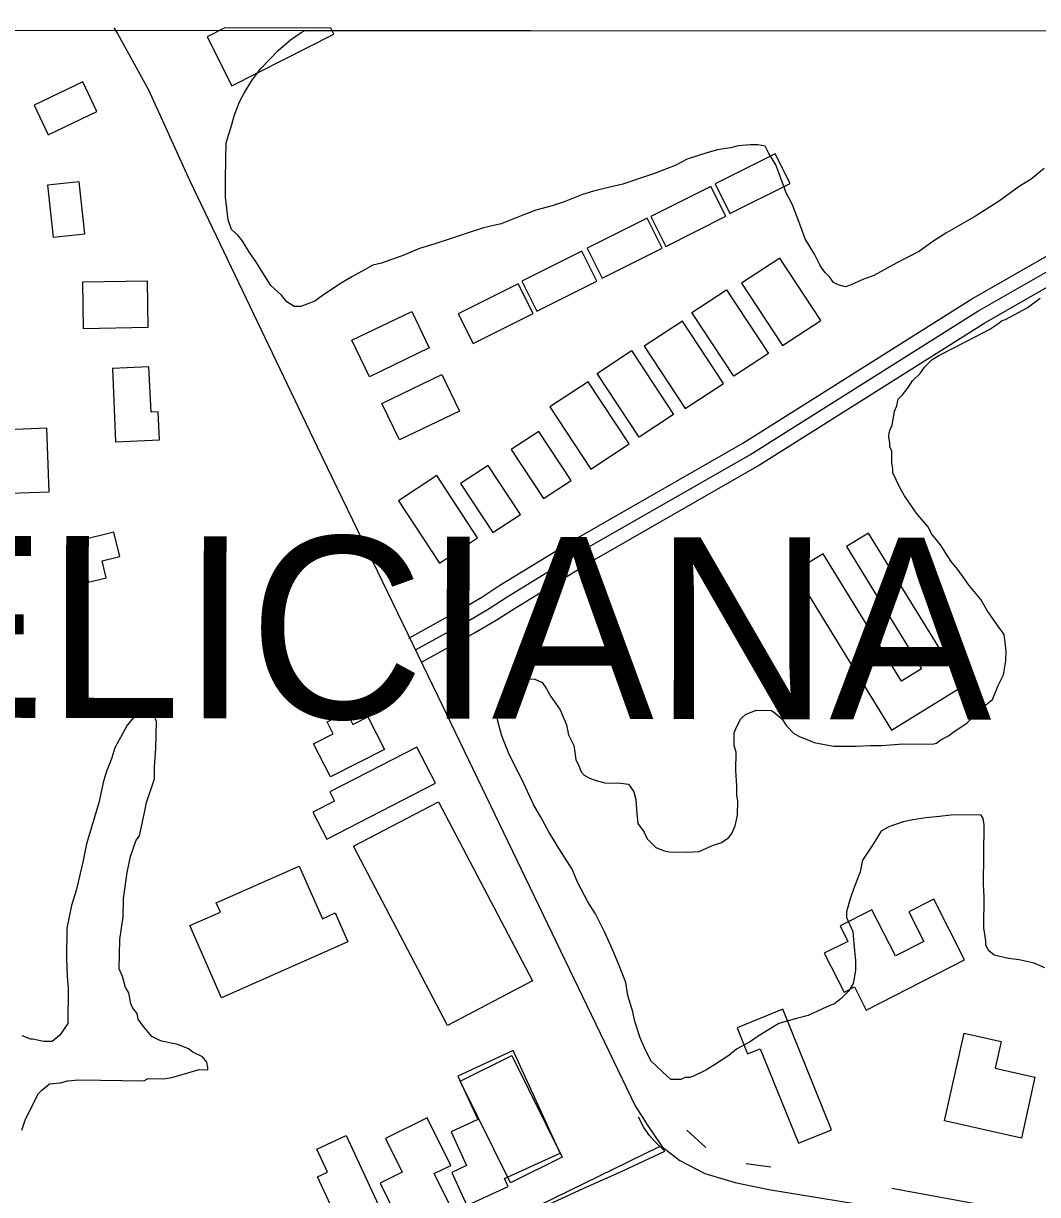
# Model space of a CAD drawing. Extents: x 3245246 to 3283090, y 806824 to 832173.
# Drawn here: x 3266653 to 3267769, y 829112 to 830400 of the extents above; entities that cross this region are included whole.
import ezdxf

# ---------------------------------------------------------------- set-up
doc = ezdxf.new("R2010")
doc.units = 0
for name, color, linetype in [('V-BLDG-OTLN', 7, 'Continuous'), ('V-GRID-FRAM', 7, 'Continuous'), ('V-ROAD-CNTR', 7, 'Continuous'), ('V-SITE-VEGE', 7, 'Continuous'), ('V-TOPO-GNAM-IDEN', 7, 'Continuous'), ('V-TOPO-SHOR', 7, 'Continuous')]:
    doc.layers.add(name, color=color, linetype=linetype)

msp = doc.modelspace()

# ---------------------------------------------------------------- linework, layer by layer
at = {"layer": 'V-BLDG-OTLN'}
msp.add_line((3266990.9, 830395), (3266874.2, 830395.1), dxfattribs=at)
for points in [[(3266874.2, 830395.1), (3266854.8, 830385.3), (3266881.9, 830331.5)], [(3266881.9, 830331.5), (3266994.4, 830388.1), (3266990.9, 830395)]]:
    msp.add_lwpolyline(points, dxfattribs=at)
for points in [[(3266717.9, 830335.7), (3266664.5, 830310.3), (3266680, 830277.7), (3266733.4, 830303.1)], [(3267430.1, 830190.9), (3267496.2, 830223.9), (3267479.7, 830256.8), (3267413.7, 830223.8)], [(3266720.2, 830168.5), (3266714, 830225.9), (3266679.3, 830222.1), (3266685.5, 830164.8)], [(3267359.7, 830154.8), (3267425.7, 830187.9), (3267409.2, 830220.8), (3267343.2, 830187.7)], [(3267289.5, 830119.8), (3267355.5, 830152.8), (3267339, 830185.7), (3267273, 830152.7)], [(3267217.7, 830083.5), (3267283.7, 830116.5), (3267267.3, 830149.4), (3267201.2, 830116.4)], [(3267442.9, 830114.3), (3267488, 830045.8), (3267530.1, 830073.5), (3267484.9, 830142)], [(3266718, 830115.7), (3266788.8, 830117), (3266789.7, 830065.6), (3266718.9, 830064.3)], [(3267147.4, 830047.9), (3267213.4, 830080.9), (3267196.9, 830113.8), (3267130.9, 830080.8)], [(3267434.5, 830012.1), (3267388.3, 830082.2), (3267426.2, 830107.2), (3267472.4, 830037.1)], [(3267014, 830051.6), (3267080, 830083.4), (3267099.3, 830043.3), (3267033.4, 830011.5)], [(3267335.7, 830045), (3267380.8, 829976.5), (3267422.9, 830004.2), (3267377.7, 830072.7)], [(3267330.2, 829945.1), (3267284, 830015.2), (3267321.9, 830040.2), (3267368.1, 829970.1)], [(3266750.6, 830020.4), (3266754.2, 829939.7), (3266802.4, 829941.9), (3266801, 829972.7), (3266793.1, 829972.4), (3266790.8, 830022.2)], [(3267047.2, 829982), (3267113.1, 830013.8), (3267132.5, 829973.7), (3267066.5, 829941.9)], [(3267232, 829978.3), (3267277.1, 829909.8), (3267319.2, 829937.5), (3267274, 830006)], [(3266635.3, 829953.2), (3266637.9, 829883.3), (3266680.9, 829884.9), (3266678.3, 829954.8)], [(3267189.5, 829931.4), (3267225.1, 829877.5), (3267255.3, 829897.4), (3267219.8, 829951.3)], [(3267065.3, 829875), (3267110.5, 829806.5), (3267152.5, 829834.2), (3267107.4, 829902.7)], [(3267133.7, 829894), (3267169.3, 829840.1), (3267199.5, 829860), (3267163.9, 829913.9)], [(3266752.3, 829840.4), (3266713.5, 829831.1), (3266724.4, 829785.6), (3266743.7, 829790.2), (3266739.2, 829809), (3266758.7, 829813.6)], [(3267500.6, 829797.1), (3267607.8, 829622.8), (3267686.2, 829671.1), (3267582.6, 829839.5), (3267558.4, 829824.6), (3267641, 829690.2), (3267618.9, 829676.6), (3267532.6, 829816.8)], [(3267049.9, 829601.6), (3266990.6, 829571.3), (3266972, 829607.6), (3266993.6, 829618.6), (3266986.8, 829632), (3267008.2, 829643), (3267015.2, 829629.1), (3267031.6, 829637.5)], [(3267085.7, 829604.2), (3266989.7, 829555), (3266995, 829544.7), (3266971.3, 829532.6), (3266986.5, 829502.9), (3267106.2, 829564.3)], [(3267015.9, 829495.1), (3267109.4, 829544.1), (3267212.8, 829347.1), (3267119.4, 829298)], [(3267009.8, 829389.8), (3266870.8, 829328.5), (3266835.8, 829407.8), (3266869.4, 829422.6), (3266864.9, 829432.8), (3266956.1, 829473.1), (3266981.6, 829415.4), (3266995.8, 829421.7)], [(3267579.9, 829315), (3267688.3, 829370), (3267654.4, 829436.8), (3267626.9, 829422.8), (3267643.3, 829390.4), (3267612.1, 829374.5), (3267586.3, 829425.2), (3267551.2, 829407.4), (3267559.7, 829390.5), (3267533.9, 829377.4), (3267555.6, 829334.5), (3267567.1, 829340.3)], [(3267541.9, 829183.2), (3267488.2, 829315.8), (3267437.9, 829295.4), (3267449.5, 829266.7), (3267463.5, 829272.3), (3267505.6, 829168.5)], [(3267750.7, 829174.1), (3267666.3, 829193), (3267687.9, 829289.5), (3267728.5, 829280.4), (3267721.9, 829250.9), (3267765.7, 829241.1)], [(3267243.3, 829157.7), (3267191.4, 829270.3), (3267130.6, 829242.3), (3267152.6, 829194.5), (3267123.3, 829180.9), (3267140.4, 829143.8), (3267123.9, 829136.2), (3267140.5, 829100), (3267186.1, 829121), (3267182.1, 829129.5)], [(3267133.2, 829236.7), (3267190, 829264.8), (3267245.4, 829153.1), (3267188.7, 829125)], [(3267097, 829196.4), (3267051.1, 829173.7), (3267069.5, 829136.5), (3267045.2, 829124.5), (3267073.2, 829067.8), (3267125.3, 829093.6), (3267104.8, 829135.2), (3267122.9, 829144.1)], [(3267007.8, 829177), (3267043.4, 829100.4), (3267000, 829080.3), (3266976.2, 829131.5), (3266987.4, 829136.7), (3266975.7, 829162)]]:
    msp.add_lwpolyline(points, close=True, dxfattribs=at)
at = {"layer": 'V-GRID-FRAM'}
msp.add_lwpolyline([(3249428.8, 830400), (3280833.3, 830386.3), (3280833.3, 812199.6), (3249412.9, 812213.3), (3249428.8, 830400)], dxfattribs=at)
at = {"layer": 'V-ROAD-CNTR'}
for points in [[(3266752.2, 830395.1), (3266756.6, 830388.2), (3266790.3, 830327), (3266835.8, 830227.1), (3266975.8, 829934.5), (3267108.7, 829660.2), (3267325.8, 829209.5), (3267339.5, 829188.3), (3267355.4, 829164.4), (3267374.9, 829149.5), (3267402.6, 829135.1), (3267436, 829125.4), (3267472.7, 829117.5), (3267607.6, 829095.7), (3268180, 828988.6), (3268383.9, 828954.4), (3268436.6, 828942.9), (3268483.7, 828929.7), (3268537.6, 828908.7), (3268569.8, 828892), (3268603.1, 828868.8), (3268644.9, 828836.6), (3268701.8, 828797.4)], [(3267076.8, 829724.1), (3267134.2, 829755.8), (3267157.2, 829769.2), (3267177, 829782.1), (3267262.9, 829834.6), (3267444.4, 829938.4), (3267695.1, 830096.4), (3267839.2, 830178.9), (3267867.5, 830194.7), (3267893.4, 830212.5), (3268004.9, 830282.4), (3268101.9, 830339.9), (3268191.8, 830394.5)], [(3267084.1, 829711), (3267141.6, 829742.8), (3267165.1, 829756.5), (3267185, 829769.4), (3267270.5, 829821.7), (3267452.1, 829925.5), (3267702.9, 830083.6), (3267846.6, 830165.8), (3267875.5, 830181.9), (3267901.6, 830199.9), (3268012.7, 830269.5), (3268109.6, 830327), (3268175.8, 830367.3), (3268225.3, 830394.5)], [(3267091.3, 829697.8), (3267149, 829729.7), (3267172.9, 829743.7), (3267193, 829756.7), (3267278.2, 829808.8), (3267459.8, 829912.6), (3267710.6, 830070.7), (3267854, 830152.7), (3267883.4, 830169.1), (3267909.9, 830187.4), (3268020.5, 830256.7), (3268117.4, 830314.2), (3268249.5, 830394.5)], [(3267358.4, 829159.6), (3267347.2, 829170.8), (3267341.4, 829177.1), (3267335.5, 829185.8), (3267329.3, 829197.1)], [(3263225.2, 827146.8), (3263434.5, 827238), (3263766.1, 827398.3), (3263892.3, 827466.7), (3264036.8, 827542.5), (3264276.3, 827655), (3264584, 827804), (3264779.3, 827895), (3264940.9, 827973.4), (3265139.8, 828069.7), (3265312.4, 828154.4), (3265843.4, 828421), (3266086.6, 828544.7), (3266325.6, 828663.6), (3266499.4, 828751), (3266671.6, 828832.9), (3266888.3, 828938.1), (3267352.5, 829164.8)], [(3266756.8, 828876.9), (3266859.4, 828924.6), (3266980.1, 828980.3), (3267123.1, 829050.1), (3267198.5, 829086.3), (3267268.7, 829118.7), (3267312.4, 829138.2), (3267358.4, 829159.6)]]:
    msp.add_lwpolyline(points, dxfattribs=at)
at = {"layer": 'V-SITE-VEGE'}
for p, q in [((3266958.4, 830390.2), (3266962.4, 830392.4)), ((3266962.4, 830392.4), (3267966.1, 830392)), ((3266933.1, 830370.3), (3266946.4, 830382)), ((3266946.4, 830382), (3266958.4, 830390.2)), ((3266913.8, 830350.3), (3266933.1, 830370.3)), ((3266904.1, 830337.3), (3266913.8, 830350.3)), ((3266895.5, 830323.2), (3266904.1, 830337.3)), ((3266890.6, 830313.7), (3266895.5, 830323.2)), ((3266884.5, 830298.3), (3266890.6, 830313.7)), ((3266875.7, 830268.6), (3266882, 830288.8)), ((3266882, 830288.8), (3266884.5, 830298.3)), ((3266875.5, 830250.8), (3266875.7, 830268.6)), ((3267430.7, 830263.3), (3267416.4, 830261.1)), ((3267439.1, 830265.5), (3267430.7, 830263.3)), ((3267452.2, 830266.6), (3267439.1, 830265.5)), ((3267460.6, 830266.4), (3267452.2, 830266.6)), ((3267468.9, 830265.1), (3267460.6, 830266.4)), ((3267472.4, 830257.9), (3267468.9, 830265.1)), ((3266875.2, 830228.1), (3266875.5, 830250.8)), ((3267382.9, 830250.8), (3267369.7, 830243.9)), ((3267404.5, 830257.7), (3267382.9, 830250.8)), ((3267416.4, 830261.1), (3267404.5, 830257.7)), ((3267480.5, 830244.7), (3267472.4, 830257.9)), ((3267369.7, 830243.9), (3267345.8, 830234.7)), ((3267485.1, 830232.7), (3267480.5, 830244.7)), ((3267775.9, 830240.6), (3267761.4, 830228.9)), ((3266874.9, 830209.1), (3266875.2, 830228.1)), ((3267332.6, 830230.1), (3267312.3, 830223.2)), ((3267345.8, 830234.7), (3267332.6, 830230.1)), ((3267492, 830213.6), (3267485.1, 830232.7)), ((3267761.4, 830228.9), (3267748.2, 830220.7)), ((3267268, 830211.9), (3267247.7, 830203.9)), ((3267280, 830215.4), (3267268, 830211.9)), ((3267297.9, 830219.9), (3267280, 830215.4)), ((3267312.3, 830223.2), (3267297.9, 830219.9)), ((3267499, 830200.4), (3267492, 830213.6)), ((3267748.2, 830220.7), (3267727.7, 830205.5)), ((3266878.1, 830184), (3266874.9, 830209.1)), ((3267234.5, 830199.3), (3267216.6, 830194.8)), ((3267247.7, 830203.9), (3267234.5, 830199.3)), ((3267508.2, 830176.4), (3267499, 830200.4)), ((3267720.5, 830200.9), (3267700.1, 830188.1)), ((3267727.7, 830205.5), (3267720.5, 830200.9)), ((3267202.2, 830189), (3267178.2, 830179.8)), ((3267216.6, 830194.8), (3267202.2, 830189)), ((3267700.1, 830188.1), (3267688.1, 830181.1)), ((3266881.5, 830173.3), (3266878.1, 830184)), ((3266888.6, 830167.2), (3266881.5, 830173.3)), ((3267159.1, 830175.3), (3267138.8, 830168.5)), ((3267178.2, 830179.8), (3267159.1, 830175.3)), ((3267512.7, 830163.3), (3267508.2, 830176.4)), ((3267688.1, 830181.1), (3267667.7, 830169.4)), ((3266893.3, 830161.2), (3266888.6, 830167.2)), ((3266901.4, 830148), (3266893.3, 830161.2)), ((3267124.4, 830163.9), (3267104.1, 830157.1)), ((3267138.8, 830168.5), (3267124.4, 830163.9)), ((3267523.2, 830146.4), (3267512.7, 830163.3)), ((3267653.3, 830160.1), (3267638.8, 830149.6)), ((3267667.7, 830169.4), (3267653.3, 830160.1)), ((3266908.5, 830138.3), (3266901.4, 830148)), ((3267088.5, 830152.5), (3267069.3, 830144.4)), ((3267104.1, 830157.1), (3267088.5, 830152.5)), ((3267638.8, 830149.6), (3267613.6, 830136.8)), ((3266917.8, 830122.7), (3266908.5, 830138.3)), ((3267037, 830134.2), (3267028.6, 830129.5)), ((3267046.6, 830136.4), (3267037, 830134.2)), ((3267059.8, 830141), (3267046.6, 830136.4)), ((3267069.3, 830144.4), (3267059.8, 830141)), ((3267529, 830134.5), (3267523.2, 830146.4)), ((3267531.3, 830130.8), (3267529, 830134.5)), ((3267613.6, 830136.8), (3267588.4, 830122.9)), ((3266924.8, 830111.9), (3266917.8, 830122.7)), ((3267014.2, 830121.4), (3267002.2, 830114.4)), ((3267028.6, 830129.5), (3267014.2, 830121.4)), ((3267534.9, 830126), (3267531.3, 830130.8)), ((3267539.5, 830121.2), (3267534.9, 830126)), ((3267544.2, 830115.2), (3267539.5, 830121.2)), ((3267588.4, 830122.9), (3267576.4, 830118.3)), ((3266936.5, 830101), (3266924.8, 830111.9)), ((3267002.2, 830114.4), (3266983, 830101.6)), ((3267549, 830112.7), (3267544.2, 830115.2)), ((3267557.3, 830110.2), (3267549, 830112.7)), ((3267563.3, 830112.5), (3267557.3, 830110.2)), ((3267576.4, 830118.3), (3267563.3, 830112.5)), ((3266942.4, 830093.8), (3266936.5, 830101)), ((3266983, 830101.6), (3266973.4, 830094.6)), ((3267757.1, 830087.2), (3267771.5, 830097.7)), ((3266950.6, 830088.9), (3266942.4, 830093.8)), ((3266957.8, 830088.8), (3266950.6, 830088.9)), ((3266973.4, 830094.6), (3266957.8, 830088.8)), ((3267733.1, 830074.4), (3267757.1, 830087.2)), ((3267716.2, 830063.9), (3267724.7, 830069.8)), ((3267724.7, 830069.8), (3267729.5, 830073.3)), ((3267729.5, 830073.3), (3267733.1, 830074.4)), ((3267700.6, 830055.8), (3267716.2, 830063.9)), ((3267676.6, 830043.1), (3267700.6, 830055.8)), ((3267652.6, 830030.3), (3267659.8, 830034.9)), ((3267659.8, 830034.9), (3267676.6, 830043.1)), ((3267639.3, 830015), (3267644.2, 830022.1)), ((3267644.2, 830022.1), (3267652.6, 830030.3)), ((3267626, 829999.7), (3267630.9, 830006.8)), ((3267630.9, 830006.8), (3267639.3, 830015)), ((3267619.9, 829991.4), (3267626, 829999.7)), ((3267611.3, 829973.7), (3267613.8, 829979.6)), ((3267613.8, 829979.6), (3267615.1, 829986.7)), ((3267615.1, 829986.7), (3267619.9, 829991.4)), ((3267608.7, 829958.2), (3267610.1, 829966.6)), ((3267610.1, 829966.6), (3267611.3, 829973.7)), ((3267605.1, 829949.9), (3267606.3, 829953.5)), ((3267606.3, 829953.5), (3267608.7, 829958.2)), ((3267605, 829945.2), (3267605.1, 829949.9)), ((3267606.1, 829938), (3267605, 829945.2)), ((3267606, 829934.4), (3267606.1, 829938)), ((3267608.3, 829929.6), (3267606, 829934.4)), ((3267608.2, 829916.5), (3267608.3, 829929.6)), ((3267609.3, 829910.6), (3267608.2, 829916.5)), ((3267609.2, 829905.8), (3267609.3, 829910.6)), ((3267617.3, 829889), (3267609.2, 829905.8)), ((3267622, 829880.6), (3267617.3, 829889)), ((3267625.5, 829875.8), (3267622, 829880.6)), ((3267630.1, 829868.6), (3267625.5, 829875.8)), ((3267636, 829860.2), (3267630.1, 829868.6)), ((3267647.7, 829846.9), (3267636, 829860.2)), ((3267652.3, 829838.5), (3267647.7, 829846.9)), ((3267661.7, 829826.5), (3267652.3, 829838.5)), ((3267673.4, 829808.4), (3267661.7, 829826.5)), ((3267680.4, 829800), (3267673.4, 829808.4)), ((3267686.2, 829791.6), (3267680.4, 829800)), ((3267693.2, 829781.9), (3267686.2, 829791.6)), ((3267706.1, 829766.3), (3267693.2, 829781.9)), ((3267713.1, 829754.3), (3267706.1, 829766.3)), ((3267724.8, 829737.4), (3267713.1, 829754.3)), ((3267731.8, 829727.8), (3267724.8, 829737.4)), ((3267733.9, 829709.9), (3267731.8, 829727.8)), ((3267733.8, 829699.2), (3267733.9, 829709.9)), ((3267731.2, 829683.7), (3267733.8, 829699.2)), ((3267725.1, 829671.9), (3267731.2, 829683.7)), ((3267181.8, 829664), (3267193.8, 829674.6)), ((3267193.8, 829674.6), (3267199.8, 829678.1)), ((3267199.8, 829678.1), (3267210.6, 829679.1)), ((3267210.6, 829679.1), (3267215.3, 829679)), ((3267215.3, 829679), (3267223.6, 829675.3)), ((3267223.6, 829675.3), (3267228.3, 829668.1)), ((3267718.9, 829656.5), (3267725.1, 829671.9)), ((3267174.3, 829643.9), (3267178.1, 829658.1)), ((3267178.1, 829658.1), (3267181.8, 829664)), ((3267228.3, 829668.1), (3267232.9, 829659.7)), ((3267232.9, 829659.7), (3267243.4, 829645.3)), ((3267243.4, 829645.3), (3267250.4, 829628.5)), ((3267447.1, 829640.1), (3267459, 829644.7)), ((3267459, 829644.7), (3267475.7, 829644.4)), ((3267475.7, 829644.4), (3267479.3, 829642)), ((3267691.1, 829630.7), (3267711.7, 829650.7)), ((3267711.7, 829650.7), (3267718.9, 829656.5)), ((3267174.2, 829634.3), (3267174.3, 829643.9)), ((3267178.7, 829617.6), (3267174.2, 829634.3)), ((3267437.3, 829625.9), (3267442.2, 829635.4)), ((3267442.2, 829635.4), (3267447.1, 829640.1)), ((3267479.3, 829642), (3267487.5, 829634.7)), ((3267487.5, 829634.7), (3267492.2, 829627.5)), ((3267250.4, 829628.5), (3267252.6, 829617.8)), ((3267434.7, 829605.7), (3267434.9, 829620)), ((3267434.9, 829620), (3267437.3, 829625.9)), ((3267492.2, 829627.5), (3267500.4, 829619.1)), ((3267500.4, 829619.1), (3267507.5, 829615.4)), ((3267670.7, 829616.7), (3267675.5, 829620.2)), ((3267675.5, 829620.2), (3267691.1, 829630.7)), ((3267181, 829611.6), (3267178.7, 829617.6)), ((3267186.8, 829597.2), (3267181, 829611.6)), ((3267252.6, 829617.8), (3267258.4, 829605.8)), ((3267258.4, 829605.8), (3267259.5, 829598.6)), ((3267507.5, 829615.4), (3267519.3, 829610.5)), ((3267519.3, 829610.5), (3267522.9, 829609.2)), ((3267522.9, 829609.2), (3267535.9, 829606.7)), ((3267535.9, 829606.7), (3267544.3, 829605.3)), ((3267568.1, 829605), (3267584.8, 829606)), ((3267584.8, 829606), (3267596.7, 829605.8)), ((3267596.7, 829605.8), (3267620.5, 829607.9)), ((3267620.5, 829607.9), (3267652.7, 829607.4)), ((3267652.7, 829607.4), (3267657.5, 829608.5)), ((3267657.5, 829608.5), (3267662.3, 829612)), ((3267662.3, 829612), (3267670.7, 829616.7)), ((3267193.7, 829582.8), (3267186.8, 829597.2)), ((3267259.5, 829598.6), (3267260.5, 829590.2)), ((3267437, 829598.5), (3267434.7, 829605.7)), ((3267436.7, 829578.3), (3267437, 829598.5)), ((3267544.3, 829605.3), (3267568.1, 829605)), ((3267200.7, 829569.6), (3267193.7, 829582.8)), ((3267260.5, 829590.2), (3267262.9, 829585.4)), ((3267262.9, 829585.4), (3267266.3, 829577.1)), ((3267205.3, 829560), (3267200.7, 829569.6)), ((3267266.3, 829577.1), (3267269.8, 829573.4)), ((3267269.8, 829573.4), (3267275.7, 829569.8)), ((3267275.7, 829569.8), (3267282.9, 829567.3)), ((3267282.9, 829567.3), (3267292.4, 829564.8)), ((3267437.6, 829561.6), (3267436.7, 829578.3)), ((3267214.6, 829539.7), (3267205.3, 829560)), ((3267292.4, 829564.8), (3267310.2, 829564.5)), ((3267310.2, 829564.5), (3267318.5, 829563.2)), ((3267318.5, 829563.2), (3267320.9, 829559.6)), ((3267320.9, 829559.6), (3267324.4, 829554.8)), ((3267324.4, 829554.8), (3267326.6, 829546.4)), ((3267437.5, 829550.8), (3267437.6, 829561.6)), ((3267326.6, 829546.4), (3267327.6, 829530.9)), ((3267438.6, 829544.9), (3267437.5, 829550.8)), ((3267438.4, 829529.4), (3267438.6, 829544.9)), ((3267221.6, 829527.7), (3267214.6, 829539.7)), ((3267327.6, 829530.9), (3267328.7, 829520.2)), ((3267435.8, 829517.5), (3267438.4, 829529.4)), ((3267676.6, 829529.6), (3267657.5, 829527.5)), ((3267706.4, 829529.2), (3267676.6, 829529.6)), ((3267708.7, 829525.6), (3267706.4, 829529.2)), ((3267230.9, 829510.8), (3267221.6, 829527.7)), ((3267328.7, 829520.2), (3267335.7, 829510.6)), ((3267432.1, 829509.2), (3267435.8, 829517.5)), ((3267605, 829516.4), (3267596.6, 829511.7)), ((3267620.5, 829522.1), (3267605, 829516.4)), ((3267631.3, 829524.3), (3267620.5, 829522.1)), ((3267645.6, 829526.5), (3267631.3, 829524.3)), ((3267657.5, 829527.5), (3267645.6, 829526.5)), ((3267709.8, 829518.5), (3267708.7, 829525.6)), ((3267708.9, 829453), (3267709.8, 829518.5)), ((3267240.2, 829495.2), (3267230.9, 829510.8)), ((3267335.7, 829510.6), (3267339.1, 829503.4)), ((3267339.1, 829503.4), (3267348.5, 829493.7)), ((3267420.1, 829498.7), (3267428.5, 829504.5)), ((3267428.5, 829504.5), (3267432.1, 829509.2)), ((3267596.6, 829511.7), (3267590.5, 829502.3)), ((3267256.5, 829470), (3267240.2, 829495.2)), ((3267348.5, 829493.7), (3267358, 829490)), ((3267358, 829490), (3267362.8, 829488.8)), ((3267396.1, 829489.5), (3267411.7, 829496.4)), ((3267411.7, 829496.4), (3267420.1, 829498.7)), ((3267586.8, 829496.4), (3267575.9, 829479.8)), ((3267590.5, 829502.3), (3267586.8, 829496.4)), ((3267362.8, 829488.8), (3267383, 829488.5)), ((3267383, 829488.5), (3267396.1, 829489.5)), ((3267575.9, 829479.8), (3267573.3, 829466.8)), ((3267262.2, 829455.6), (3267256.5, 829470)), ((3267573.3, 829466.8), (3267565.9, 829447.8)), ((3267273.9, 829434), (3267262.2, 829455.6)), ((3267709.9, 829439.8), (3267708.9, 829453)), ((3267565.9, 829447.8), (3267562.2, 829437.1)), ((3267709.4, 829405.3), (3267709.9, 829439.8)), ((3267282, 829420.8), (3267273.9, 829434)), ((3267562.2, 829437.1), (3267558.4, 829422.9)), ((3267292.4, 829400.4), (3267282, 829420.8)), ((3267558.4, 829422.9), (3267558.3, 829416.9)), ((3267558.3, 829416.9), (3267565.2, 829401.4)), ((3267300.5, 829382.4), (3267292.4, 829400.4)), ((3267565.2, 829401.4), (3267566.3, 829388.2)), ((3267711.6, 829391), (3267709.4, 829405.3)), ((3267566.3, 829388.2), (3267568.4, 829369.2)), ((3267711.5, 829386.2), (3267711.6, 829391)), ((3267307.4, 829365.6), (3267300.5, 829382.4)), ((3267715, 829380.2), (3267711.5, 829386.2)), ((3267720.9, 829375.4), (3267715, 829380.2)), ((3267736.4, 829371.6), (3267720.9, 829375.4)), ((3267315.5, 829345.3), (3267307.4, 829365.6)), ((3267568.4, 829369.2), (3267568.2, 829358.4)), ((3267748.3, 829370.2), (3267736.4, 829371.6)), ((3267764.9, 829366.4), (3267748.3, 829370.2)), ((3267776.7, 829361.5), (3267764.9, 829366.4)), ((3267568.2, 829358.4), (3267565.6, 829344.2)), ((3267317.7, 829331), (3267315.5, 829345.3)), ((3267560.8, 829335.9), (3267552.3, 829327.7)), ((3267565.6, 829344.2), (3267560.8, 829335.9)), ((3267323.4, 829313), (3267317.7, 829331)), ((3267552.3, 829327.7), (3267545.1, 829321.8)), ((3267325.6, 829302.3), (3267323.4, 829313)), ((3267531.9, 829316.1), (3267516.3, 829309.1)), ((3267539.1, 829319.5), (3267531.9, 829316.1)), ((3267545.1, 829321.8), (3267539.1, 829319.5)), ((3267331.3, 829284.3), (3267325.6, 829302.3)), ((3267484, 829300), (3267461.2, 829286.1)), ((3267503.2, 829305.7), (3267484, 829300)), ((3267516.3, 829309.1), (3267503.2, 829305.7)), ((3267335.9, 829273.5), (3267331.3, 829284.3)), ((3267461.2, 829286.1), (3267452.8, 829280.2)), ((3267342.9, 829259.1), (3267335.9, 829273.5)), ((3267437.2, 829272.1), (3267428.7, 829265.1)), ((3267452.8, 829280.2), (3267437.2, 829272.1)), ((3267355.8, 829247), (3267342.9, 829259.1)), ((3267428.7, 829265.1), (3267413.1, 829254.6)), ((3267365.2, 829238.6), (3267355.8, 829247)), ((3267403.5, 829248.8), (3267389.1, 829241.8)), ((3267413.1, 829254.6), (3267403.5, 829248.8)), ((3267376, 829238.4), (3267365.2, 829238.6)), ((3267380.7, 829240.7), (3267376, 829238.4)), ((3267385.5, 829240.7), (3267380.7, 829240.7)), ((3267389.1, 829241.8), (3267385.5, 829240.7))]:
    msp.add_line(p, q, dxfattribs=at)
msp.add_lwpolyline([(3266650.9, 829183), (3266654.7, 829193.7), (3266660.8, 829206.7), (3266669.4, 829223.3), (3266673, 829226.8), (3266679, 829231.5), (3266681.4, 829233.8), (3266693.3, 829234.8), (3266701.7, 829237.1), (3266713.6, 829238.1), (3266785.1, 829237.1), (3266789.9, 829239.5), (3266806.6, 829239.2), (3266813.7, 829240.3), (3266818.5, 829241.4), (3266846, 829249.4), (3266855.6, 829249.3), (3266855.6, 829251.6), (3266854.5, 829257.6), (3266849.8, 829263.6), (3266839.1, 829268.5), (3266834.4, 829272.2), (3266822.6, 829277.1), (3266804.8, 829280.9), (3266801.2, 829282.2), (3266794.1, 829285.8), (3266784.7, 829296.7), (3266778.9, 829305.1), (3266777.8, 829311.1), (3266773.1, 829317.1), (3266770.8, 829321.9), (3266768.6, 829333.9), (3266765.1, 829339.9), (3266761.7, 829351.8), (3266758.2, 829360.2), (3266758.7, 829392.4), (3266762.6, 829417.3), (3266762.9, 829437.6), (3266766.9, 829466.1), (3266770.7, 829483.9), (3266776.9, 829501.7), (3266780.5, 829506.4), (3266785.6, 829530.2), (3266788.2, 829543.2), (3266796.9, 829569.3), (3266797.1, 829582.4), (3266798.5, 829602.6), (3266799, 829632.4), (3266795.5, 829642), (3266790.8, 829644.4), (3266787.2, 829643.3), (3266778.8, 829639.8), (3266772.8, 829635.2), (3266766.7, 829628.1), (3266761.8, 829618.6), (3266753.3, 829603.3), (3266749.5, 829591.4), (3266744.6, 829578.4), (3266740.9, 829566.5), (3266735.8, 829542.8), (3266722, 829497.7), (3266718.2, 829477.5), (3266710.6, 829446.6), (3266705.6, 829430), (3266700.5, 829405.1), (3266700, 829371.7), (3266700.9, 829351.5), (3266702, 829339.5), (3266701.4, 829300.2), (3266692.9, 829287.3), (3266684.4, 829280.2), (3266674.9, 829280.4), (3266663, 829282.9), (3266660.7, 829282.9), (3266651.2, 829286.7)], dxfattribs=at)
at = {"layer": 'V-TOPO-SHOR'}
for p, q in [((3267382.5, 829182.9), (3267403.7, 829163.6)), ((3267448, 829146.2), (3267475, 829142.4)), ((3267608.1, 829119.2), (3267723.8, 829097.9))]:
    msp.add_line(p, q, dxfattribs=at)

# ---------------------------------------------------------------- texts
at = {"layer": 'V-TOPO-GNAM-IDEN'}
msp.add_text('FELICIANA', height=200, rotation=359.8956, dxfattribs=at).set_placement((3266335.7, 829636.9))

doc.saveas('drawing.dxf')
